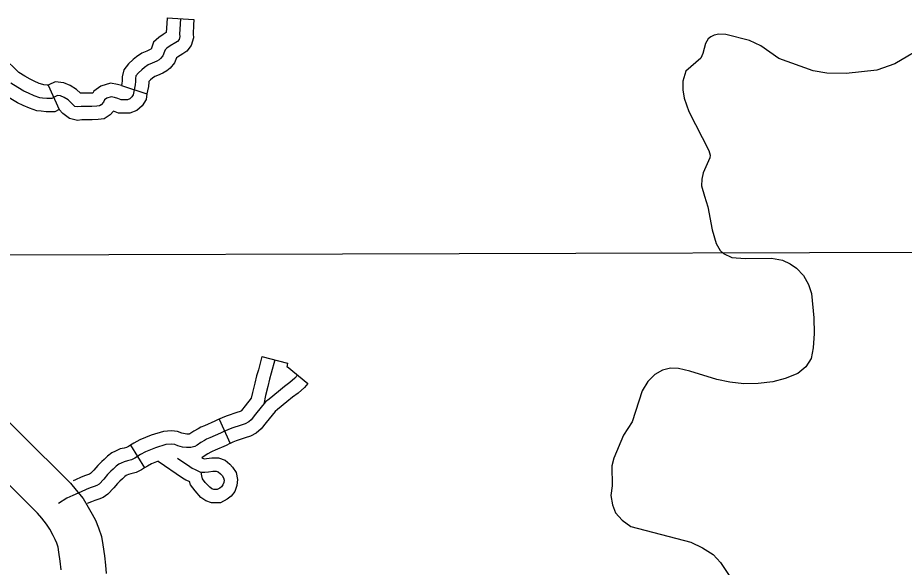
# Model space of a CAD drawing. Extents: x 1377389 to 1380723, y 1168351 to 1170484.
# Drawn here: x 1378581.1 to 1378680.8, y 1169006.7 to 1169068.5 of the extents above; entities that cross this region are included whole.
import ezdxf

# ---------------------------------------------------------------- set-up
doc = ezdxf.new("R2010")
doc.units = 0
doc.layers.add('B_Fill', color=7, linetype='Continuous')

msp = doc.modelspace()

# ---------------------------------------------------------------- linework, layer by layer
at = {"layer": 'B_Fill'}
for p, q in [((1378597.917, 1169068.458), (1378600.91, 1169068.251)), ((1378584.545, 1169060.867), (1378585.779, 1169058.13)), ((1378592.783, 1169060.827), (1378595.65, 1169059.923)), ((1378608.561, 1169030.367), (1378611.467, 1169029.62)), ((1378611.408, 1169029.257), (1378613.725, 1169027.351)), ((1378578.434, 1169024.705), (1378581.447, 1169021.723)), ((1378603.755, 1169023.349), (1378604.998, 1169020.619)), ((1378581.447, 1169021.723), (1378587.078, 1169016.153)), ((1378593.791, 1169020.41), (1378595.382, 1169017.867)), ((1378583.365, 1169012.793), (1378577.93, 1169018.168)), ((1378587.078, 1169016.153), (1378587.71, 1169015.371)), ((1378587.71, 1169015.371), (1378588.488, 1169014.438)), ((1378588.488, 1169014.438), (1378589.06, 1169013.456)), ((1378589.06, 1169013.456), (1378589.51, 1169012.658)), ((1378583.845, 1169012.199), (1378583.365, 1169012.793)), ((1378584.378, 1169011.559), (1378583.845, 1169012.199)), ((1378589.51, 1169012.658), (1378589.873, 1169011.973)), ((1378589.873, 1169011.973), (1378590.222, 1169011.144)), ((1378584.723, 1169010.968), (1378584.378, 1169011.559)), ((1378585.123, 1169010.259), (1378584.723, 1169010.968)), ((1378590.222, 1169011.144), (1378590.536, 1169010.154)), ((1378585.35, 1169009.83), (1378585.123, 1169010.259)), ((1378590.536, 1169010.154), (1378590.702, 1169009.2)), ((1378585.525, 1169009.414), (1378585.35, 1169009.83)), ((1378585.668, 1169008.963), (1378585.525, 1169009.414)), ((1378585.765, 1169008.409), (1378585.668, 1169008.963)), ((1378590.702, 1169009.2), (1378590.88, 1169007.993)), ((1378585.915, 1169007.388), (1378585.765, 1169008.409)), ((1378590.88, 1169007.993), (1378590.982, 1169006.933)), ((1378586.009, 1169006.416), (1378585.915, 1169007.388)), ((1378590.982, 1169006.933), (1378591.087, 1169005.986))]:
    msp.add_line(p, q, dxfattribs=at)
for points in [[(1378599.414, 1169068.355), (1378599.37, 1169067.718), (1378599.326, 1169066.6), (1378599.357, 1169066.338), (1378599.263, 1169066.011), (1378599.099, 1169065.8), (1378598.889, 1169065.659), (1378598.281, 1169065.308), (1378597.907, 1169065.051), (1378597.696, 1169064.864), (1378597.626, 1169064.653), (1378597.439, 1169064.161), (1378597.182, 1169063.857), (1378597.018, 1169063.717), (1378596.761, 1169063.576), (1378596.246, 1169063.342), (1378595.802, 1169063.155), (1378595.381, 1169062.85), (1378595.077, 1169062.616), (1378594.702, 1169062.265), (1378594.422, 1169061.914), (1378594.352, 1169061.633), (1378594.352, 1169061.282), (1378594.328, 1169060.931), (1378594.258, 1169060.556), (1378594.165, 1169060.159), (1378594.118, 1169059.807), (1378593.954, 1169059.55), (1378593.72, 1169059.339), (1378593.463, 1169059.246), (1378593.112, 1169059.246), (1378592.738, 1169059.246), (1378592.364, 1169059.386), (1378591.99, 1169059.503), (1378591.639, 1169059.573), (1378591.148, 1169059.409), (1378590.89, 1169059.222), (1378590.772, 1169058.968), (1378590.522, 1169058.682), (1378590.308, 1169058.539), (1378590.023, 1169058.503), (1378589.452, 1169058.468), (1378588.917, 1169058.468), (1378588.275, 1169058.468), (1378587.883, 1169058.432), (1378587.562, 1169058.468), (1378587.276, 1169058.753), (1378586.813, 1169059.218), (1378586.349, 1169059.503), (1378585.921, 1169059.682), (1378585.6, 1169059.717), (1378585.314, 1169059.575), (1378584.958, 1169059.396), (1378584.387, 1169059.396), (1378583.923, 1169059.432), (1378583.602, 1169059.467), (1378582.996, 1169059.682), (1378582.354, 1169059.967), (1378581.819, 1169060.217), (1378581.141, 1169060.61), (1378580.356, 1169061.11)], [(1378597.917, 1169068.458), (1378597.872, 1169067.799), (1378597.832, 1169066.781), (1378597.479, 1169066.578), (1378596.979, 1169066.234), (1378596.4, 1169065.718), (1378596.213, 1169065.157), (1378596.131, 1169064.941), (1378596.09, 1169064.919), (1378595.644, 1169064.716), (1378595.062, 1169064.471), (1378594.484, 1169064.053), (1378594.104, 1169063.76), (1378593.598, 1169063.286), (1378593.046, 1169062.595), (1378592.852, 1169061.818), (1378592.852, 1169061.332), (1378592.837, 1169061.12), (1378592.783, 1169060.827)], [(1378600.91, 1169068.251), (1378600.868, 1169067.637), (1378600.83, 1169066.657), (1378600.881, 1169066.214), (1378600.626, 1169065.32), (1378600.134, 1169064.687), (1378599.681, 1169064.385), (1378599.082, 1169064.039), (1378598.967, 1169063.96), (1378598.75, 1169063.388), (1378598.249, 1169062.797), (1378597.875, 1169062.476), (1378597.431, 1169062.233), (1378596.848, 1169061.968), (1378596.542, 1169061.839), (1378596.278, 1169061.648), (1378596.05, 1169061.473), (1378595.852, 1169061.287), (1378595.852, 1169061.232), (1378595.819, 1169060.742), (1378595.726, 1169060.247), (1378595.65, 1169059.923)], [(1378683.266, 1169065.367), (1378679.701, 1169063.286), (1378677.661, 1169062.56), (1378674.217, 1169062.182), (1378672.041, 1169062.234), (1378670.518, 1169062.5), (1378666.675, 1169063.876), (1378664.648, 1169065.292), (1378663.377, 1169065.884), (1378660.707, 1169066.585), (1378659.908, 1169066.607), (1378659.392, 1169066.516), (1378659.037, 1169066.327), (1378658.723, 1169066.08), (1378658.415, 1169065.553), (1378658.141, 1169064.446), (1378657.894, 1169063.9), (1378656.229, 1169062.462), (1378655.876, 1169061.313), (1378655.878, 1169060.352), (1378656.038, 1169059.435), (1378656.531, 1169057.925), (1378658.784, 1169053.551), (1378658.937, 1169052.994), (1378658.923, 1169052.714), (1378658.162, 1169051.035), (1378657.999, 1169050.331), (1378657.976, 1169049.55), (1378658.301, 1169048.416)], [(1378584.603, 1169060.896), (1378584.445, 1169060.896), (1378584.064, 1169060.925), (1378583.939, 1169060.939), (1378583.551, 1169061.076), (1378582.976, 1169061.332), (1378582.513, 1169061.548), (1378581.92, 1169061.892), (1378581.267, 1169062.308), (1378581.055, 1169062.499), (1378580.597, 1169062.995), (1378580.164, 1169063.342), (1378579.828, 1169063.623), (1378579.045, 1169064.014), (1378578.076, 1169064.079), (1378577.384, 1169064.002), (1378576.408, 1169063.558), (1378575.784, 1169062.683), (1378575.701, 1169062.1), (1378575.61, 1169061.602), (1378575.61, 1169061.119), (1378575.605, 1169060.718)], [(1378592.783, 1169060.827), (1378592.362, 1169060.958), (1378591.542, 1169061.122), (1378590.453, 1169060.759), (1378589.694, 1169060.206), (1378589.588, 1169059.979), (1378589.405, 1169059.968), (1378588.917, 1169059.968), (1378588.207, 1169059.968), (1378588.185, 1169059.966), (1378587.749, 1169060.402), (1378587.035, 1169060.842), (1378586.3, 1169061.149), (1378585.325, 1169061.257), (1378584.643, 1169060.916), (1378584.545, 1169060.867)], [(1378585.779, 1169058.13), (1378585.312, 1169057.896), (1378584.329, 1169057.896), (1378583.783, 1169057.938), (1378583.265, 1169057.996), (1378582.44, 1169058.287), (1378581.731, 1169058.602), (1378581.124, 1169058.886), (1378580.362, 1169059.328), (1378579.445, 1169059.912), (1378578.944, 1169060.363), (1378578.606, 1169060.73), (1378578.605, 1169060.681)], [(1378595.65, 1169059.922), (1378595.642, 1169059.887), (1378595.561, 1169059.282), (1378595.11, 1169058.572), (1378594.507, 1169058.029), (1378593.727, 1169057.746), (1378593.112, 1169057.746), (1378592.466, 1169057.746), (1378591.886, 1169057.963), (1378591.521, 1169057.545), (1378590.846, 1169057.095), (1378590.163, 1169057.009), (1378589.499, 1169056.968), (1378588.917, 1169056.968), (1378588.343, 1169056.968), (1378587.868, 1169056.924), (1378586.966, 1169057.125), (1378586.215, 1169057.693), (1378585.779, 1169058.13)], [(1378658.301, 1169048.416), (1378658.667, 1169047.223), (1378659.184, 1169044.633), (1378659.638, 1169043.081), (1378660.055, 1169042.31), (1378660.462, 1169041.959), (1378661.37, 1169041.499), (1378662.869, 1169041.392), (1378665.822, 1169041.438), (1378667.064, 1169041.206), (1378667.951, 1169040.805), (1378668.661, 1169040.32), (1378669.418, 1169039.497), (1378669.98, 1169038.468), (1378670.322, 1169037.455), (1378670.582, 1169034.739), (1378670.642, 1169032.958), (1378670.518, 1169031.374), (1378670.306, 1169030.149), (1378669.708, 1169029.214), (1378668.787, 1169028.473), (1378667.382, 1169027.922), (1378665.994, 1169027.55), (1378664.342, 1169027.353), (1378662.746, 1169027.298), (1378661.165, 1169027.503), (1378659.682, 1169027.79), (1378656.667, 1169028.743), (1378655.403, 1169029.035), (1378654.484, 1169029.075), (1378653.591, 1169028.835), (1378652.744, 1169028.376), (1378651.944, 1169027.557), (1378651.308, 1169026.542), (1378650.189, 1169023.054), (1378649.205, 1169021.551), (1378648.105, 1169018.964), (1378647.886, 1169018.079), (1378647.916, 1169015.837), (1378647.8, 1169014.774), (1378647.964, 1169013.717), (1378648.323, 1169012.804), (1378649.06, 1169011.98), (1378650.014, 1169011.26), (1378656.779, 1169009.51), (1378658.091, 1169008.878), (1378659.285, 1169008.124), (1378660.123, 1169007.242), (1378661.591, 1169004.993)], [(1378578.22, 1169041.823), (1378683.238, 1169042.105)], [(1378608.561, 1169030.367), (1378608.183, 1169028.898), (1378607.978, 1169028.201), (1378607.796, 1169027.389), (1378607.514, 1169026.342), (1378607.38, 1169025.683)], [(1378610.014, 1169029.993), (1378609.63, 1169028.5), (1378609.431, 1169027.825), (1378609.253, 1169027.03), (1378608.975, 1169025.997), (1378608.775, 1169025.016)], [(1378611.467, 1169029.62), (1378611.357, 1169029.195)], [(1378611.408, 1169029.257), (1378611.357, 1169029.195)], [(1378612.566, 1169028.304), (1378612.27, 1169027.944), (1378611.714, 1169027.447), (1378611.099, 1169027.01), (1378610.424, 1169026.454), (1378609.392, 1169025.599), (1378608.995, 1169025.281), (1378607.86, 1169023.909), (1378607.381, 1169023.271), (1378607.102, 1169023.032), (1378606.703, 1169022.832), (1378606.225, 1169022.672), (1378605.188, 1169022.313), (1378604.75, 1169022.154), (1378604.311, 1169021.954), (1378603.912, 1169021.755), (1378602.716, 1169021.236), (1378602.357, 1169021.076), (1378602.118, 1169020.956), (1378601.719, 1169020.717), (1378601.281, 1169020.438), (1378601.042, 1169020.278), (1378600.603, 1169020.158), (1378600.085, 1169020.158), (1378599.646, 1169020.198), (1378599.128, 1169020.358), (1378598.769, 1169020.478), (1378598.37, 1169020.518), (1378597.772, 1169020.478), (1378596.616, 1169020.118), (1378595.499, 1169019.68), (1378594.941, 1169019.36), (1378594.303, 1169018.961), (1378593.905, 1169018.762), (1378593.466, 1169018.642), (1378593.107, 1169018.562), (1378592.748, 1169018.403), (1378592.509, 1169018.283), (1378592.19, 1169018.043), (1378591.871, 1169017.724), (1378591.592, 1169017.485), (1378591.233, 1169017.126), (1378590.795, 1169016.607), (1378590.276, 1169016.048), (1378590.037, 1169015.889), (1378589.718, 1169015.769), (1378589.279, 1169015.609), (1378588.841, 1169015.45), (1378588.243, 1169015.17), (1378587.326, 1169014.771), (1378586.648, 1169014.452), (1378585.717, 1169013.859)], [(1378613.725, 1169027.351), (1378613.355, 1169026.902), (1378612.651, 1169026.273), (1378612.011, 1169025.818), (1378611.379, 1169025.297), (1378610.339, 1169024.436), (1378610.052, 1169024.207), (1378609.038, 1169022.981), (1378608.483, 1169022.24), (1378607.939, 1169021.773), (1378607.279, 1169021.443), (1378606.708, 1169021.252), (1378605.69, 1169020.9), (1378605.318, 1169020.764), (1378604.998, 1169020.618)], [(1378607.38, 1169025.683), (1378606.681, 1169024.838), (1378606.28, 1169024.302), (1378606.266, 1169024.29), (1378606.128, 1169024.221), (1378605.742, 1169024.093), (1378604.686, 1169023.727), (1378604.182, 1169023.543), (1378603.755, 1169023.349)], [(1378603.755, 1169023.349), (1378603.664, 1169023.308), (1378603.278, 1169023.114), (1378602.113, 1169022.609), (1378601.717, 1169022.433), (1378601.395, 1169022.272), (1378600.93, 1169021.993), (1378600.462, 1169021.694), (1378600.412, 1169021.661), (1378600.402, 1169021.658), (1378600.153, 1169021.658), (1378599.938, 1169021.678), (1378599.586, 1169021.786), (1378599.085, 1169021.954), (1378598.395, 1169022.023), (1378597.496, 1169021.963), (1378596.118, 1169021.535), (1378594.849, 1169021.036), (1378594.171, 1169020.648), (1378593.791, 1169020.41)], [(1378593.791, 1169020.41), (1378593.568, 1169020.271), (1378593.366, 1169020.17), (1378593.105, 1169020.098), (1378592.635, 1169019.994), (1378592.107, 1169019.759), (1378591.717, 1169019.564), (1378591.204, 1169019.179), (1378590.851, 1169018.825), (1378590.572, 1169018.586), (1378590.128, 1169018.142), (1378589.671, 1169017.602), (1378589.318, 1169017.221), (1378589.198, 1169017.176), (1378588.766, 1169017.019), (1378588.266, 1169016.837), (1378587.626, 1169016.538), (1378587.354, 1169016.42)], [(1378604.998, 1169020.619), (1378604.958, 1169020.6), (1378604.547, 1169020.395), (1378603.319, 1169019.862), (1378602.998, 1169019.72), (1378602.841, 1169019.641), (1378602.509, 1169019.441), (1378602.1, 1169019.181), (1378601.82, 1169018.994)], [(1378599.072, 1169018.954), (1378600.455, 1169018.006), (1378600.723, 1169017.851), (1378601.09, 1169017.681), (1378601.583, 1169017.441), (1378601.866, 1169017.37), (1378602.162, 1169017.37), (1378602.585, 1169017.427), (1378603.065, 1169017.512), (1378603.417, 1169017.512), (1378603.671, 1169017.413), (1378603.925, 1169017.201), (1378604.094, 1169017.017), (1378604.264, 1169016.763), (1378604.32, 1169016.495), (1378604.292, 1169016.227), (1378604.193, 1169015.958), (1378604.024, 1169015.747), (1378603.841, 1169015.591), (1378603.544, 1169015.442), (1378603.178, 1169015.436), (1378602.952, 1169015.521), (1378602.705, 1169015.685), (1378602.211, 1169016.236), (1378601.908, 1169016.622), (1378601.823, 1169016.961), (1378601.738, 1169017.402)], [(1378601.82, 1169018.994), (1378602.071, 1169018.872), (1378602.355, 1169018.91), (1378602.933, 1169019.012), (1378603.699, 1169019.012), (1378604.444, 1169018.722), (1378604.961, 1169018.29), (1378605.277, 1169017.947), (1378605.672, 1169017.355), (1378605.837, 1169016.573), (1378605.764, 1169015.884), (1378605.517, 1169015.212), (1378605.105, 1169014.696), (1378604.675, 1169014.332), (1378603.912, 1169013.947), (1378602.917, 1169013.932), (1378602.264, 1169014.177), (1378601.715, 1169014.542), (1378601.061, 1169015.271), (1378600.53, 1169015.948), (1378600.434, 1169016.331)], [(1378596.906, 1169018.621), (1378596.15, 1169018.323), (1378595.712, 1169018.073), (1378595.382, 1169017.867)], [(1378596.906, 1169018.621), (1378599.654, 1169016.737), (1378600.031, 1169016.518), (1378600.434, 1169016.331)], [(1378595.382, 1169017.867), (1378595.038, 1169017.652), (1378594.443, 1169017.354), (1378593.826, 1169017.186), (1378593.579, 1169017.131), (1378593.389, 1169017.046), (1378593.301, 1169017.002), (1378593.176, 1169016.908), (1378592.891, 1169016.623), (1378592.612, 1169016.384), (1378592.338, 1169016.11), (1378591.918, 1169015.612), (1378591.256, 1169014.898), (1378590.726, 1169014.545), (1378590.238, 1169014.362), (1378589.792, 1169014.2), (1378589.416, 1169014.063), (1378588.949, 1169013.845)]]:
    msp.add_lwpolyline(points, dxfattribs=at)

doc.saveas('drawing.dxf')
